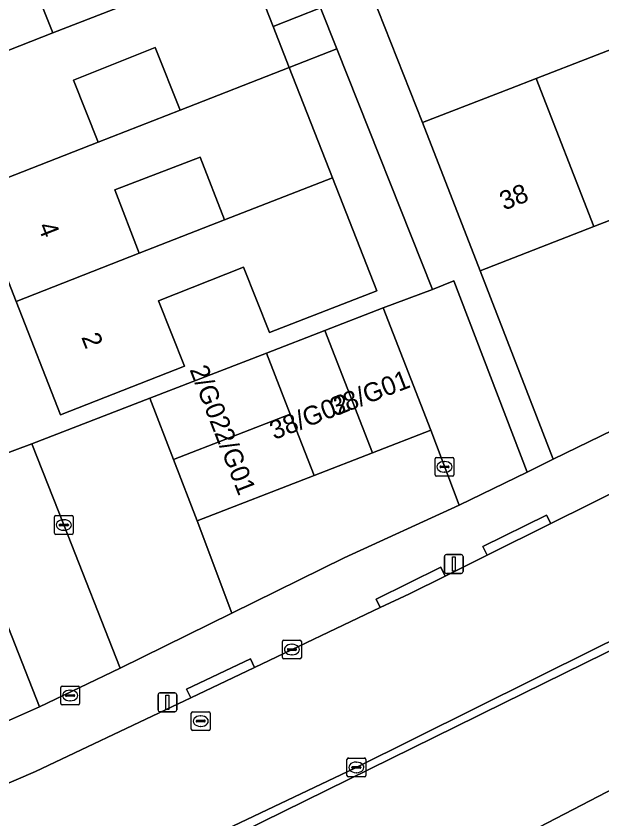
# Model space of a CAD drawing. Extents: x 159680 to 160786, y 387323 to 388340.
# Drawn here: x 160140.76 to 160171.87, y 387420.3 to 387462.98 of the extents above; entities that cross this region are included whole.
import ezdxf

# ---------------------------------------------------------------- set-up
doc = ezdxf.new("R2010")
doc.units = 0
for name, color, linetype in [('IMGEO_Brandkraan', 7, 'Continuous'), ('IMGEO_Erf', 7, 'Continuous'), ('IMGEO_Groenvoorziening', 7, 'Continuous'), ('IMGEO_Kolk', 7, 'Continuous'), ('IMGEO_Lichtmast', 7, 'Continuous'), ('IMGEO_Pand', 7, 'Continuous'), ('IMGEO_Pand_nummerreeks', 7, 'Continuous'), ('IMGEO_Parkeervlak_open', 7, 'Continuous'), ('IMGEO_Rijbaan_lokaal_open', 7, 'Continuous'), ('IMGEO_Rioolput', 7, 'Continuous'), ('IMGEO_Voetpad_open', 7, 'Continuous')]:
    doc.layers.add(name, color=color, linetype=linetype)

msp = doc.modelspace()

# ---------------------------------------------------------------- linework, layer by layer
at = {"layer": 'IMGEO_Brandkraan'}
for p, q in [((160150.141, 387425.997), (160150.993, 387425.997)), ((160150.066, 387425.071), (160150.066, 387425.923)), ((160150.368, 387425.54), (160150.766, 387425.54)), ((160150.554, 387425.777), (160150.579, 387425.777)), ((160151.067, 387425.923), (160151.067, 387425.071)), ((160150.325, 387425.491), (160150.325, 387425.503)), ((160150.763, 387425.454), (160150.365, 387425.454)), ((160150.577, 387425.217), (160150.552, 387425.217)), ((160150.809, 387425.503), (160150.809, 387425.491)), ((160150.993, 387424.997), (160150.141, 387424.997))]:
    msp.add_line(p, q, dxfattribs=at)
for points in [[(160150.141, 387425.997), (160150.993, 387425.997)], [(160150.066, 387425.071), (160150.066, 387425.923)], [(160151.067, 387425.923), (160151.067, 387425.071)], [(160150.993, 387424.997), (160150.141, 387424.997)]]:
    msp.add_lwpolyline(points, dxfattribs=at)
for centre, radius, start, end in [((160150.143, 387425.921), 0.0765, 91.552, 178.448), ((160150.143, 387425.921), 0.0765, 91.552, 178.448), ((160150.991, 387425.921), 0.0765, 1.552, 88.448), ((160150.991, 387425.921), 0.0765, 1.552, 88.448), ((160150.365, 387425.5), 0.0403, 85.8775, 175.7526), ((160150.77, 387425.502), 0.0386, 1.7309, 96.639), ((160150.362, 387425.49), 0.0366, 178.938, 274.7102), ((160150.766, 387425.497), 0.043, 264.8664, 352.4533), ((160150.143, 387425.073), 0.0765, 181.552, 268.448), ((160150.143, 387425.073), 0.0765, 181.552, 268.448), ((160150.991, 387425.073), 0.0765, 271.552, 358.448), ((160150.991, 387425.073), 0.0765, 271.552, 358.448)]:
    msp.add_arc(centre, radius, start, end, dxfattribs=at)
for centre, major_axis, ratio, start_param, end_param in [((160150.553, 387425.497), (-0.387, 0.002), 0.722429, 4.712389, 7.853982), ((160150.578, 387425.497), (-0.39, 0.002), 0.717154, 1.570796, 4.712389)]:
    msp.add_ellipse(centre, major_axis=major_axis, ratio=ratio, start_param=start_param, end_param=end_param, dxfattribs=at)
at = {"layer": 'IMGEO_Erf'}
for points in [[(160141.44, 387495.541), (160143.798, 387489.52), (160146.092, 387483.664), (160148.386, 387477.808), (160150.68, 387471.953), (160152.973, 387466.097), (160154.412, 387462.423), (160156.933, 387463.411), (160142.953, 387498.663), (160142.423, 387500), (160141.985, 387501.105), (160139.164, 387500), (160120.792, 387492.803)], [(160122.056, 387484.978), (160133.798, 387454.894), (160139.78, 387439.568), (160141.595, 387440.241), (160147.855, 387442.658), (160154.062, 387445.064), (160157.162, 387446.266), (160160.254, 387447.464), (160162.873, 387448.433), (160157.797, 387461.232), (160155.267, 387460.241), (160157.561, 387454.385), (160159.919, 387448.366), (160154.214, 387446.158), (160152.842, 387449.621), (160148.324, 387447.831), (160149.696, 387444.368), (160143.12, 387441.786), (160140.762, 387447.805), (160138.469, 387453.661), (160136.175, 387459.517), (160133.881, 387465.372)], [(160156.968, 387470.952), (160162.353, 387457.317), (160167.014, 387459.13), (160168.376, 387459.66), (160174.22, 387461.932), (160180.064, 387464.205)]]:
    msp.add_lwpolyline(points, dxfattribs=at)
for points in [[(160226.209, 387467.135), (160224.214, 387472.305), (160218.189, 387469.962), (160212.345, 387467.69), (160206.502, 387465.417), (160200.658, 387463.145), (160194.815, 387460.872), (160188.971, 387458.6), (160183.127, 387456.327), (160177.283, 387454.055), (160171.439, 387451.782), (160165.416, 387449.44), (160169.278, 387439.422)], [(160145.899, 387467.219), (160141.382, 387465.418), (160142.713, 387462.078), (160147.24, 387463.854)], [(160148.151, 387461.3), (160143.806, 387459.567), (160145.122, 387456.267), (160149.477, 387457.973)], [(160150.543, 387455.481), (160146.001, 387453.731), (160147.294, 387450.374), (160151.83, 387452.14)]]:
    msp.add_lwpolyline(points, close=True, dxfattribs=at)
at = {"layer": 'IMGEO_Groenvoorziening'}
msp.add_lwpolyline([(160244.367, 387464.412), (160217.091, 387451.27), (160180.751, 387433.386), (160179.539, 387432.79), (160182.363, 387427.052), (160167.208, 387419.163), (160166.003, 387418.201), (160165.969, 387417.84), (160166.136, 387415.647), (160158.92, 387412.335), (160152.976, 387410.015), (160149.844, 387417.943), (160149.767, 387418.144), (160145.651, 387416.153), (160155.098, 387391.826), (160160.574, 387395.054), (160208.101, 387424.823), (160243.399, 387446.858), (160258.008, 387455.524), (160262.249, 387457.676), (160276.867, 387465.794)], dxfattribs=at)
msp.add_lwpolyline([(160179.539, 387432.79), (160165.572, 387425.916), (160165.247, 387425.756), (160150.394, 387418.447), (160149.767, 387418.144), (160149.844, 387417.943), (160152.976, 387410.015), (160158.92, 387412.335), (160166.136, 387415.647), (160165.969, 387417.84), (160166.003, 387418.201), (160167.208, 387419.163), (160182.363, 387427.052)], close=True, dxfattribs=at)
at = {"layer": 'IMGEO_Kolk'}
for p, q in [((160163.012, 387438.589), (160163.012, 387439.441)), ((160163.087, 387439.515), (160163.939, 387439.515)), ((160163.5, 387439.295), (160163.525, 387439.295)), ((160164.013, 387439.441), (160164.013, 387438.589)), ((160163.271, 387439.009), (160163.271, 387439.021)), ((160163.709, 387438.972), (160163.311, 387438.972)), ((160163.314, 387439.058), (160163.712, 387439.058)), ((160163.755, 387439.021), (160163.755, 387439.009)), ((160163.939, 387438.515), (160163.087, 387438.515)), ((160163.523, 387438.735), (160163.498, 387438.735)), ((160142.794, 387435.497), (160142.794, 387436.349)), ((160142.869, 387436.423), (160143.721, 387436.423)), ((160143.282, 387436.203), (160143.307, 387436.203)), ((160143.795, 387436.349), (160143.795, 387435.497)), ((160143.053, 387435.917), (160143.053, 387435.929)), ((160143.491, 387435.88), (160143.093, 387435.88)), ((160143.096, 387435.966), (160143.494, 387435.966)), ((160143.537, 387435.929), (160143.537, 387435.917)), ((160143.721, 387435.423), (160142.869, 387435.423)), ((160143.305, 387435.643), (160143.28, 387435.643)), ((160154.984, 387429.802), (160155.836, 387429.802)), ((160154.909, 387428.876), (160154.909, 387429.728)), ((160155.397, 387429.582), (160155.422, 387429.582)), ((160155.91, 387429.728), (160155.91, 387428.876)), ((160155.168, 387429.296), (160155.168, 387429.308)), ((160155.606, 387429.259), (160155.208, 387429.259)), ((160155.211, 387429.345), (160155.609, 387429.345)), ((160155.42, 387429.022), (160155.395, 387429.022)), ((160155.652, 387429.308), (160155.652, 387429.296)), ((160155.836, 387428.802), (160154.984, 387428.802)), ((160158.331, 387422.61), (160158.331, 387423.462)), ((160158.406, 387423.536), (160159.258, 387423.536)), ((160159.332, 387423.462), (160159.332, 387422.61)), ((160158.59, 387423.03), (160158.59, 387423.042)), ((160159.028, 387422.993), (160158.63, 387422.993)), ((160158.633, 387423.079), (160159.031, 387423.079)), ((160158.819, 387423.316), (160158.844, 387423.316)), ((160159.074, 387423.042), (160159.074, 387423.03)), ((160158.842, 387422.756), (160158.817, 387422.756)), ((160159.258, 387422.536), (160158.406, 387422.536))]:
    msp.add_line(p, q, dxfattribs=at)
for points in [[(160163.012, 387438.589), (160163.012, 387439.441)], [(160163.087, 387439.515), (160163.939, 387439.515)], [(160164.013, 387439.441), (160164.013, 387438.589)], [(160163.939, 387438.515), (160163.087, 387438.515)], [(160142.794, 387435.497), (160142.794, 387436.349)], [(160142.869, 387436.423), (160143.721, 387436.423)], [(160143.795, 387436.349), (160143.795, 387435.497)], [(160143.721, 387435.423), (160142.869, 387435.423)], [(160154.984, 387429.802), (160155.836, 387429.802)], [(160154.909, 387428.876), (160154.909, 387429.728)], [(160155.91, 387429.728), (160155.91, 387428.876)], [(160155.836, 387428.802), (160154.984, 387428.802)], [(160158.331, 387422.61), (160158.331, 387423.462)], [(160158.406, 387423.536), (160159.258, 387423.536)], [(160159.332, 387423.462), (160159.332, 387422.61)], [(160159.258, 387422.536), (160158.406, 387422.536)]]:
    msp.add_lwpolyline(points, dxfattribs=at)
for centre, radius, start, end in [((160163.089, 387439.439), 0.0765, 91.552, 178.448), ((160163.089, 387439.439), 0.0765, 91.552, 178.448), ((160163.937, 387439.439), 0.0765, 1.552, 88.448), ((160163.937, 387439.439), 0.0765, 1.552, 88.448), ((160163.311, 387439.018), 0.0403, 85.8775, 175.7526), ((160163.308, 387439.008), 0.0366, 178.938, 274.7102), ((160163.712, 387439.015), 0.043, 264.8664, 352.4533), ((160163.716, 387439.02), 0.0386, 1.7309, 96.639), ((160163.089, 387438.591), 0.0765, 181.552, 268.448), ((160163.089, 387438.591), 0.0765, 181.552, 268.448), ((160163.937, 387438.591), 0.0765, 271.552, 358.448), ((160163.937, 387438.591), 0.0765, 271.552, 358.448), ((160142.871, 387436.347), 0.0765, 91.552, 178.448), ((160142.871, 387436.347), 0.0765, 91.552, 178.448), ((160143.719, 387436.347), 0.0765, 1.552, 88.448), ((160143.719, 387436.347), 0.0765, 1.552, 88.448), ((160143.093, 387435.926), 0.0403, 85.8775, 175.7526), ((160143.09, 387435.916), 0.0366, 178.938, 274.7102), ((160143.494, 387435.923), 0.043, 264.8664, 352.4533), ((160143.498, 387435.928), 0.0386, 1.7309, 96.639), ((160142.871, 387435.499), 0.0765, 181.552, 268.448), ((160142.871, 387435.499), 0.0765, 181.552, 268.448), ((160143.719, 387435.499), 0.0765, 271.552, 358.448), ((160143.719, 387435.499), 0.0765, 271.552, 358.448), ((160154.986, 387429.726), 0.0765, 91.552, 178.448), ((160154.986, 387429.726), 0.0765, 91.552, 178.448), ((160155.834, 387429.726), 0.0765, 1.552, 88.448), ((160155.834, 387429.726), 0.0765, 1.552, 88.448), ((160155.208, 387429.305), 0.0403, 85.8775, 175.7526), ((160155.205, 387429.295), 0.0366, 178.938, 274.7102), ((160155.609, 387429.302), 0.043, 264.8664, 352.4533), ((160155.613, 387429.307), 0.0386, 1.7309, 96.639), ((160154.986, 387428.878), 0.0765, 181.552, 268.448), ((160154.986, 387428.878), 0.0765, 181.552, 268.448), ((160155.834, 387428.878), 0.0765, 271.552, 358.448), ((160155.834, 387428.878), 0.0765, 271.552, 358.448), ((160158.408, 387423.46), 0.0765, 91.552, 178.448), ((160158.408, 387423.46), 0.0765, 91.552, 178.448), ((160159.256, 387423.46), 0.0765, 1.552, 88.448), ((160159.256, 387423.46), 0.0765, 1.552, 88.448), ((160158.63, 387423.039), 0.0403, 85.8775, 175.7526), ((160158.627, 387423.029), 0.0366, 178.938, 274.7102), ((160159.031, 387423.036), 0.043, 264.8664, 352.4533), ((160159.035, 387423.041), 0.0386, 1.7309, 96.639), ((160158.408, 387422.612), 0.0765, 181.552, 268.448), ((160158.408, 387422.612), 0.0765, 181.552, 268.448), ((160159.256, 387422.612), 0.0765, 271.552, 358.448), ((160159.256, 387422.612), 0.0765, 271.552, 358.448)]:
    msp.add_arc(centre, radius, start, end, dxfattribs=at)
for centre, major_axis, ratio, start_param, end_param in [((160163.499, 387439.015), (-0.387, 0.002), 0.722429, 4.712389, 7.853982), ((160163.524, 387439.015), (-0.39, 0.002), 0.717154, 1.570796, 4.712389), ((160143.281, 387435.923), (-0.387, 0.002), 0.722429, 4.712389, 7.853982), ((160143.306, 387435.923), (-0.39, 0.002), 0.717154, 1.570796, 4.712389), ((160155.396, 387429.302), (-0.387, 0.002), 0.722429, 4.712389, 7.853982), ((160155.421, 387429.302), (-0.39, 0.002), 0.717154, 1.570796, 4.712389), ((160158.818, 387423.036), (-0.387, 0.002), 0.722429, 4.712389, 7.853982), ((160158.843, 387423.036), (-0.39, 0.002), 0.717154, 1.570796, 4.712389)]:
    msp.add_ellipse(centre, major_axis=major_axis, ratio=ratio, start_param=start_param, end_param=end_param, dxfattribs=at)
at = {"layer": 'IMGEO_Lichtmast'}
for p, q in [((160163.513, 387433.448), (160163.513, 387434.248)), ((160163.513, 387434.248), (160163.513, 387433.448)), ((160163.613, 387434.348), (160164.403, 387434.348)), ((160164.403, 387434.348), (160163.613, 387434.348)), ((160164.503, 387434.248), (160164.503, 387433.448)), ((160164.503, 387433.448), (160164.503, 387434.248)), ((160164.403, 387433.348), (160163.613, 387433.348)), ((160163.613, 387433.348), (160164.403, 387433.348)), ((160148.299, 387426.098), (160148.299, 387426.898)), ((160148.299, 387426.898), (160148.299, 387426.098)), ((160148.399, 387426.998), (160149.189, 387426.998)), ((160149.189, 387426.998), (160148.399, 387426.998)), ((160149.289, 387426.898), (160149.289, 387426.098)), ((160149.289, 387426.098), (160149.289, 387426.898)), ((160149.189, 387425.998), (160148.399, 387425.998)), ((160148.399, 387425.998), (160149.189, 387425.998))]:
    msp.add_line(p, q, dxfattribs=at)
for points in [[(160163.933, 387434.223), (160164.083, 387434.223), (160164.083, 387433.473), (160163.933, 387433.473), (160163.933, 387434.223)], [(160148.719, 387426.873), (160148.869, 387426.873), (160148.869, 387426.123), (160148.719, 387426.123), (160148.719, 387426.873)]]:
    msp.add_lwpolyline(points, dxfattribs=at)
for centre, start, end in [((160163.613, 387434.248), 90, 180), ((160163.613, 387434.248), 90, 180), ((160164.403, 387434.248), 0, 90), ((160164.403, 387434.248), 360, 90), ((160163.613, 387433.448), 180, 270), ((160163.613, 387433.448), 180, 270), ((160164.403, 387433.448), 270, 0), ((160164.403, 387433.448), 270, 0), ((160148.399, 387426.898), 90, 180), ((160148.399, 387426.898), 90, 180), ((160149.189, 387426.898), 0, 90), ((160149.189, 387426.898), 360, 90), ((160148.399, 387426.098), 180, 270), ((160148.399, 387426.098), 180, 270), ((160149.189, 387426.098), 270, 0), ((160149.189, 387426.098), 270, 0)]:
    msp.add_arc(centre, 0.1, start, end, dxfattribs=at)
at = {"layer": 'IMGEO_Pand'}
for points in [[(160141.382, 387465.418), (160145.899, 387467.219), (160147.24, 387463.854), (160152.973, 387466.097), (160150.68, 387471.953), (160144.924, 387469.741), (160140.359, 387467.987), (160133.881, 387465.372), (160136.175, 387459.517), (160142.713, 387462.078)], [(160143.806, 387459.567), (160148.151, 387461.3), (160149.477, 387457.973), (160155.267, 387460.241), (160154.412, 387462.423), (160152.973, 387466.097), (160147.24, 387463.854), (160142.713, 387462.078), (160136.175, 387459.517), (160138.469, 387453.661), (160145.122, 387456.267)], [(160156.933, 387463.411), (160154.412, 387462.423), (160155.267, 387460.241), (160157.797, 387461.232)], [(160174.22, 387461.932), (160168.376, 387459.66), (160171.439, 387451.782), (160177.283, 387454.055)], [(160147.294, 387450.374), (160146.001, 387453.731), (160150.543, 387455.481), (160151.83, 387452.14), (160157.561, 387454.385), (160155.267, 387460.241), (160149.477, 387457.973), (160145.122, 387456.267), (160138.469, 387453.661), (160140.762, 387447.805)], [(160165.416, 387449.44), (160171.439, 387451.782), (160168.376, 387459.66), (160167.014, 387459.13), (160162.353, 387457.317)], [(160140.762, 387447.805), (160143.12, 387441.786), (160149.696, 387444.368), (160148.324, 387447.831), (160152.842, 387449.621), (160154.214, 387446.158), (160159.919, 387448.366), (160157.561, 387454.385), (160151.83, 387452.14), (160147.294, 387450.374)], [(160162.785, 387440.958), (160160.254, 387447.464), (160157.162, 387446.266), (160159.685, 387439.757)], [(160159.685, 387439.757), (160157.162, 387446.266), (160154.062, 387445.064), (160155.321, 387441.817), (160156.586, 387438.555)], [(160149.12, 387439.405), (160155.321, 387441.817), (160154.062, 387445.064), (160147.855, 387442.658)], [(160150.386, 387436.152), (160156.586, 387438.555), (160155.321, 387441.817), (160149.12, 387439.405)]]:
    msp.add_lwpolyline(points, close=True, dxfattribs=at)
at = {"layer": 'IMGEO_Parkeervlak_open'}
for points in [[(160150.386, 387436.152), (160152.225, 387431.238), (160158.178, 387434.182), (160164.291, 387436.979), (160162.785, 387440.958), (160159.685, 387439.757), (160156.586, 387438.555)], [(160142.001, 387426.255), (160146.292, 387428.305), (160143.296, 387435.923), (160141.595, 387440.241), (160139.78, 387439.568), (160137.164, 387438.529)]]:
    msp.add_lwpolyline(points, close=True, dxfattribs=at)
at = {"layer": 'IMGEO_Rijbaan_lokaal_open'}
for points in [[(160244.805, 387473.011), (160212.305, 387457.22), (160185.949, 387444.323), (160169.163, 387435.997), (160165.777, 387434.317), (160163.546, 387433.211), (160161.652, 387432.271), (160160.102, 387431.533), (160153.42, 387428.353), (160150.033, 387426.741), (160149.027, 387426.262), (160141.785, 387422.82), (160137.666, 387421.047)], [(160140.02, 387414.226), (160142.089, 387415.182), (160145.429, 387416.725), (160150.14, 387418.901), (160158.753, 387422.998), (160171.506, 387429.331), (160192.437, 387439.673), (160213.189, 387449.943), (160238.595, 387462.168)]]:
    msp.add_lwpolyline(points, dxfattribs=at)
for points in [[(160162.785, 387440.958), (160164.291, 387436.979), (160167.907, 387438.735), (160164.017, 387448.897), (160162.873, 387448.433), (160160.254, 387447.464)], [(160147.855, 387442.658), (160141.595, 387440.241), (160143.296, 387435.923), (160146.292, 387428.305), (160152.225, 387431.238), (160150.386, 387436.152), (160149.12, 387439.405)]]:
    msp.add_lwpolyline(points, close=True, dxfattribs=at)
at = {"layer": 'IMGEO_Rioolput'}
for p, q in [((160143.131, 387426.433), (160143.131, 387427.285)), ((160143.206, 387427.359), (160144.058, 387427.359)), ((160144.132, 387427.285), (160144.132, 387426.433)), ((160143.39, 387426.853), (160143.39, 387426.865)), ((160143.828, 387426.816), (160143.43, 387426.816)), ((160143.433, 387426.902), (160143.831, 387426.902)), ((160143.619, 387427.139), (160143.644, 387427.139)), ((160143.874, 387426.865), (160143.874, 387426.853)), ((160143.642, 387426.579), (160143.617, 387426.579)), ((160144.058, 387426.359), (160143.206, 387426.359))]:
    msp.add_line(p, q, dxfattribs=at)
for points in [[(160143.131, 387426.433), (160143.131, 387427.285)], [(160143.206, 387427.359), (160144.058, 387427.359)], [(160144.132, 387427.285), (160144.132, 387426.433)], [(160144.058, 387426.359), (160143.206, 387426.359)]]:
    msp.add_lwpolyline(points, dxfattribs=at)
for centre, radius, start, end in [((160143.208, 387427.283), 0.0765, 91.552, 178.448), ((160143.208, 387427.283), 0.0765, 91.552, 178.448), ((160144.056, 387427.283), 0.0765, 1.552, 88.448), ((160144.056, 387427.283), 0.0765, 1.552, 88.448), ((160143.43, 387426.862), 0.0403, 85.8775, 175.7526), ((160143.427, 387426.852), 0.0366, 178.938, 274.7102), ((160143.831, 387426.859), 0.043, 264.8664, 352.4533), ((160143.835, 387426.864), 0.0386, 1.7309, 96.639), ((160143.208, 387426.435), 0.0765, 181.552, 268.448), ((160143.208, 387426.435), 0.0765, 181.552, 268.448), ((160144.056, 387426.435), 0.0765, 271.552, 358.448), ((160144.056, 387426.435), 0.0765, 271.552, 358.448)]:
    msp.add_arc(centre, radius, start, end, dxfattribs=at)
for centre, major_axis, ratio, start_param, end_param in [((160143.618, 387426.859), (-0.387, 0.002), 0.722429, 4.712389, 7.853982), ((160143.643, 387426.859), (-0.39, 0.002), 0.717154, 1.570796, 4.712389)]:
    msp.add_ellipse(centre, major_axis=major_axis, ratio=ratio, start_param=start_param, end_param=end_param, dxfattribs=at)
at = {"layer": 'IMGEO_Voetpad_open'}
for points in [[(160304.769, 387501.287), (160302.86, 387504.739), (160290.044, 387498.486), (160280.318, 387493.696), (160278.786, 387492.941), (160241.485, 387474.571), (160227.723, 387467.872), (160226.209, 387467.135), (160169.278, 387439.422), (160167.907, 387438.735), (160164.291, 387436.979), (160158.178, 387434.182), (160152.225, 387431.238), (160146.292, 387428.305), (160142.001, 387426.255), (160138.326, 387424.631)], [(160137.666, 387421.047), (160141.785, 387422.82), (160149.027, 387426.262), (160150.033, 387426.741), (160149.819, 387427.192), (160153.206, 387428.804), (160153.42, 387428.353), (160160.102, 387431.533), (160159.884, 387431.976), (160163.318, 387433.673), (160163.546, 387433.211), (160165.777, 387434.317), (160165.55, 387434.776), (160168.939, 387436.451), (160169.163, 387435.997), (160185.949, 387444.323), (160212.305, 387457.22), (160244.805, 387473.011)], [(160260.972, 387472.997), (160238.595, 387462.168), (160213.189, 387449.943), (160192.437, 387439.673), (160171.506, 387429.331), (160158.753, 387422.998), (160150.14, 387418.901), (160145.429, 387416.725), (160145.651, 387416.153), (160149.767, 387418.144), (160150.394, 387418.447), (160165.247, 387425.756), (160165.572, 387425.916), (160179.539, 387432.79), (160180.751, 387433.386), (160217.091, 387451.27), (160244.367, 387464.412)], [(160138.326, 387424.631), (160142.001, 387426.255), (160137.164, 387438.529), (160139.78, 387439.568), (160133.798, 387454.894)]]:
    msp.add_lwpolyline(points, dxfattribs=at)
for points in [[(160156.968, 387470.952), (160156.541, 387472.034), (160151.994, 387483.546), (160148.917, 387491.449), (160145.626, 387499.854), (160141.985, 387501.105), (160142.423, 387500), (160142.953, 387498.663), (160156.933, 387463.411), (160157.797, 387461.232), (160162.873, 387448.433), (160164.017, 387448.897), (160167.907, 387438.735), (160169.278, 387439.422), (160165.416, 387449.44), (160162.353, 387457.317)], [(160165.777, 387434.317), (160169.163, 387435.997), (160168.939, 387436.451), (160165.55, 387434.776)], [(160163.546, 387433.211), (160163.318, 387433.673), (160159.884, 387431.976), (160160.102, 387431.533), (160161.652, 387432.271)], [(160150.033, 387426.741), (160153.42, 387428.353), (160153.206, 387428.804), (160149.819, 387427.192)]]:
    msp.add_lwpolyline(points, close=True, dxfattribs=at)

# ---------------------------------------------------------------- texts
at = {"layer": 'IMGEO_Pand_nummerreeks'}
for s, rotation, p in [('38', 21.2498, (160166.676, 387452.633)), ('4', 291.3909, (160141.901, 387451.807)), ('2', 291.3909, (160144.21, 387445.912)), ('2/G02', 291.2573, (160149.964, 387444.186)), ('38/G01', 21.1869, (160157.676, 387441.68)), ('38/G02', 21.1869, (160154.468, 387440.437)), ('2/G01', 291.2573, (160151.272, 387440.825))]:
    msp.add_text(s, height=1, rotation=rotation, dxfattribs=at).set_placement(p)

doc.saveas('drawing.dxf')
